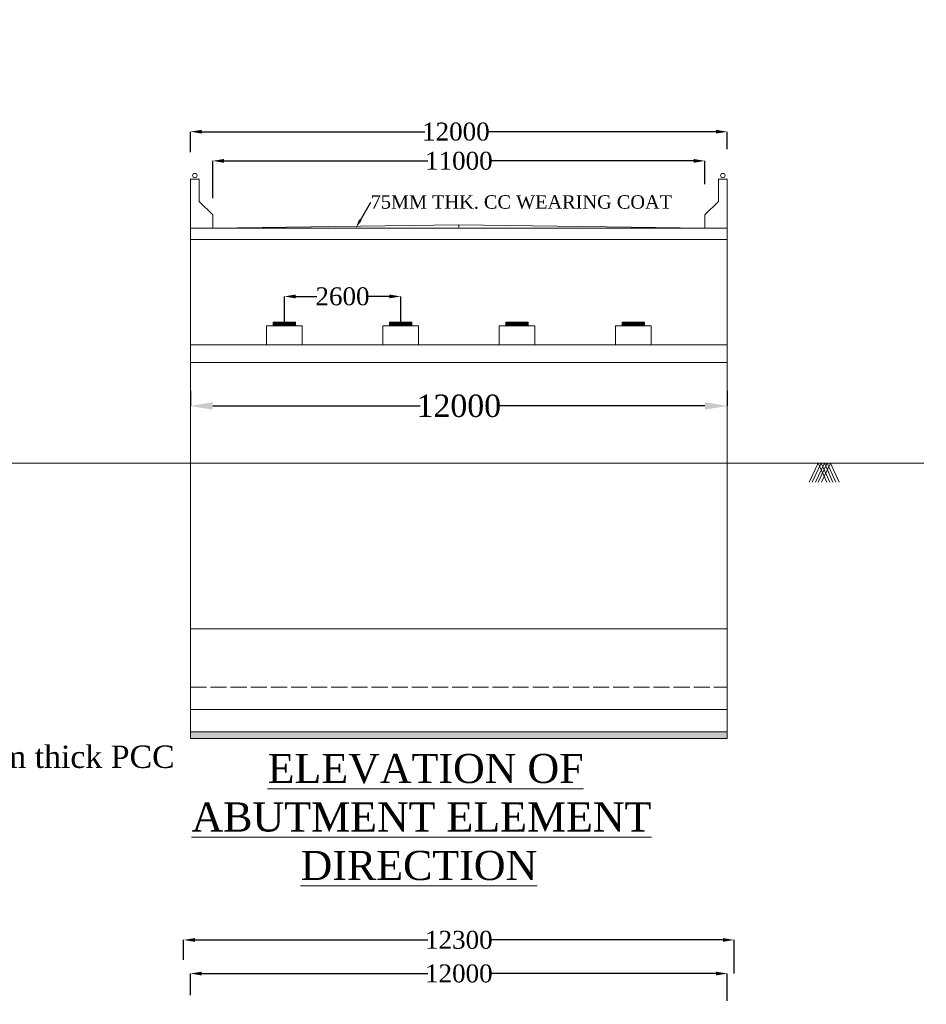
# Model space of a CAD drawing. Header units: millimetres. Extents: x -20950785 to 389010297, y -11535949 to 14056629.
# Tile 440 of 654: x 14643128 to 14683652, y -376252 to -332261. Entities that reach past the tile are written whole.
import ezdxf
from ezdxf import colors
from ezdxf.entities.mleader import LeaderData, LeaderLine
from ezdxf.math import Vec2, Vec3

# ---------------------------------------------------------------- set-up
doc = ezdxf.new("R2010")
doc.units = ezdxf.units.MM
doc.header["$LTSCALE"] = 60
doc.header["$MEASUREMENT"] = 0
doc.linetypes.add('ACAD_ISO02W100', pattern=[15, 12, -3])
doc.styles.add('PDF Arial Bold', font='times.ttf')
doc.dimstyles.get("Standard").update_dxf_attribs({"dimtxt": 400, "dimasz": 215, "dimexe": 0.18, "dimexo": 0.0625, "dimgap": 0.09, "dimtad": 0, "dimtih": 1, "dimtoh": 1, "dimdec": 0, "dimzin": 4, "dimdsep": 46, "dimtxsty": 'Standard', "dimblk": 'OPEN90', "dimcen": 0, "dimadec": 0, "dimazin": 1, "dimtfac": 1, "dimtdec": 0, "dimtix": 1, "dimtofl": 0, "dimtmove": 0, "dimatfit": 3, "dimldrblk": 'OPEN30', "dimfxl": 1, "dimtolj": 1, "dimtzin": 0, "dimarcsym": 0})

# ---------------------------------------------------------------- blocks, each defined once
blk = doc.blocks.new('*D4199')
at = {"color": 0, "linetype": 'Continuous', "lineweight": -2, "ltscale": 2, "transparency": 16777216}
for p, q in [((14650457, -374268), (14650457, -373376)), ((14650957, -373376), (14661370, -373376)), ((14674557, -373376), (14664143, -373376)), ((14675057, -374874), (14675057, -373376))]:
    blk.add_line(p, q, dxfattribs=at)
at = {"color": 0, "linetype": 'Continuous', "lineweight": 9, "ltscale": 2, "transparency": 16777216}
for points in [[(14650957, -373293), (14650957, -373460), (14650457, -373376)], [(14674557, -373293), (14674557, -373460), (14675057, -373376)]]:
    blk.add_solid(points, dxfattribs=at)
at = {"layer": 'Defpoints', "color": 0, "linetype": 'Continuous', "lineweight": 9, "ltscale": 2, "transparency": 16777216}
for p in [(14650457, -373376), (14650457, -374268), (14675057, -374874)]:
    blk.add_point(p, dxfattribs=at)
at = {"color": 0, "linetype": 'Continuous', "lineweight": 9, "ltscale": 2, "transparency": 16777216, "insert": (14662757, -373376), "char_height": 800, "attachment_point": 5, "style": 'PDF Arial Bold'}
blk.add_mtext('\\A1;12300', dxfattribs=at)
blk = doc.blocks.new('*D4200')
at = {"color": 0, "linetype": 'Continuous', "lineweight": -2, "ltscale": 2, "transparency": 16777216}
for p, q in [((14650757, -375837), (14650757, -374878)), ((14651257, -374878), (14661370, -374878)), ((14674257, -374878), (14664143, -374878)), ((14674757, -376096), (14674757, -374878))]:
    blk.add_line(p, q, dxfattribs=at)
at = {"color": 0, "linetype": 'Continuous', "lineweight": 9, "ltscale": 2, "transparency": 16777216}
for points in [[(14651257, -374795), (14651257, -374962), (14650757, -374878)], [(14674257, -374795), (14674257, -374962), (14674757, -374878)]]:
    blk.add_solid(points, dxfattribs=at)
at = {"layer": 'Defpoints', "color": 0, "linetype": 'Continuous', "lineweight": 9, "ltscale": 2, "transparency": 16777216}
for p in [(14650757, -374878), (14650757, -375837), (14674757, -376096)]:
    blk.add_point(p, dxfattribs=at)
at = {"color": 0, "linetype": 'Continuous', "lineweight": 9, "ltscale": 2, "transparency": 16777216, "insert": (14662757, -374878), "char_height": 800, "attachment_point": 5, "style": 'PDF Arial Bold'}
blk.add_mtext('\\A1;12000', dxfattribs=at)
blk = doc.blocks.new('*D4225')
at = {"color": 0, "linetype": 'Continuous', "lineweight": -2, "ltscale": 2, "transparency": 16777216}
for p, q in [((14654957, -345781), (14654957, -344625)), ((14655457, -344625), (14656409, -344625)), ((14659657, -344625), (14658704, -344625)), ((14660157, -345781), (14660157, -344625))]:
    blk.add_line(p, q, dxfattribs=at)
at = {"color": 0, "linetype": 'Continuous', "lineweight": 9, "ltscale": 2, "transparency": 16777216}
for points in [[(14655457, -344542), (14655457, -344709), (14654957, -344625)], [(14659657, -344542), (14659657, -344709), (14660157, -344625)]]:
    blk.add_solid(points, dxfattribs=at)
at = {"layer": 'Defpoints', "color": 0, "linetype": 'Continuous', "lineweight": 9, "ltscale": 2, "transparency": 16777216}
for p in [(14660157, -344625), (14654957, -345781), (14660157, -345781)]:
    blk.add_point(p, dxfattribs=at)
at = {"color": 0, "linetype": 'Continuous', "lineweight": 9, "ltscale": 2, "transparency": 16777216, "insert": (14657557, -344625), "char_height": 800, "attachment_point": 5, "style": 'PDF Arial Bold'}
blk.add_mtext('\\A1;2600', dxfattribs=at)
blk = doc.blocks.new('*D4222')
at = {"color": 0, "linetype": 'Continuous', "lineweight": -2, "ltscale": 2, "transparency": 16777216}
for p, q in [((14650757, -348850), (14650757, -349518)), ((14674757, -348850), (14674757, -349518)), ((14651757, -349518), (14661024, -349518)), ((14673757, -349518), (14664490, -349518))]:
    blk.add_line(p, q, dxfattribs=at)
at = {"color": 0, "linetype": 'Continuous', "lineweight": 9, "ltscale": 2, "transparency": 16777216}
for points in [[(14651757, -349351), (14651757, -349684), (14650757, -349518)], [(14673757, -349351), (14673757, -349684), (14674757, -349518)]]:
    blk.add_solid(points, dxfattribs=at)
at = {"layer": 'Defpoints', "color": 0, "linetype": 'Continuous', "lineweight": 9, "ltscale": 2, "transparency": 16777216}
for p in [(14650757, -348850), (14674757, -348850), (14650757, -349518)]:
    blk.add_point(p, dxfattribs=at)
at = {"color": 0, "linetype": 'Continuous', "lineweight": 9, "ltscale": 2, "transparency": 16777216, "insert": (14662757, -349518), "char_height": 1000, "attachment_point": 5, "style": 'PDF Arial Bold'}
blk.add_mtext('\\A1;12000', dxfattribs=at)
blk = doc.blocks.new('*D4223')
at = {"color": 0, "linetype": 'Continuous', "lineweight": -2, "ltscale": 2, "transparency": 16777216}
for p, q in [((14651757, -340241), (14651757, -338569)), ((14652257, -338569), (14661370, -338569)), ((14673257, -338569), (14664143, -338569)), ((14673757, -339604), (14673757, -338569))]:
    blk.add_line(p, q, dxfattribs=at)
at = {"color": 0, "linetype": 'Continuous', "lineweight": 9, "ltscale": 2, "transparency": 16777216}
for points in [[(14652257, -338485), (14652257, -338652), (14651757, -338569)], [(14673257, -338485), (14673257, -338652), (14673757, -338569)]]:
    blk.add_solid(points, dxfattribs=at)
at = {"layer": 'Defpoints', "color": 0, "linetype": 'Continuous', "lineweight": 9, "ltscale": 2, "transparency": 16777216}
for p in [(14651757, -338569), (14673757, -339604), (14651757, -340241)]:
    blk.add_point(p, dxfattribs=at)
at = {"color": 0, "linetype": 'Continuous', "lineweight": 9, "ltscale": 2, "transparency": 16777216, "insert": (14662757, -338569), "char_height": 800, "attachment_point": 5, "style": 'PDF Arial Bold'}
blk.add_mtext('\\A1;11000', dxfattribs=at)
blk = doc.blocks.new('*D4224')
at = {"color": 0, "linetype": 'Continuous', "lineweight": -2, "ltscale": 2, "transparency": 16777216}
for p, q in [((14650757, -338182), (14650757, -337265)), ((14651257, -337265), (14661238, -337265)), ((14674257, -337265), (14664011, -337265)), ((14674757, -338050), (14674757, -337265))]:
    blk.add_line(p, q, dxfattribs=at)
at = {"color": 0, "linetype": 'Continuous', "lineweight": 9, "ltscale": 2, "transparency": 16777216}
for points in [[(14651257, -337181), (14651257, -337348), (14650757, -337265)], [(14674257, -337181), (14674257, -337348), (14674757, -337265)]]:
    blk.add_solid(points, dxfattribs=at)
at = {"layer": 'Defpoints', "color": 0, "linetype": 'Continuous', "lineweight": 9, "ltscale": 2, "transparency": 16777216}
for p in [(14650757, -337265), (14650757, -338182), (14674757, -338050)]:
    blk.add_point(p, dxfattribs=at)
at = {"color": 0, "linetype": 'Continuous', "lineweight": 9, "ltscale": 2, "transparency": 16777216, "insert": (14662624, -337265), "char_height": 800, "attachment_point": 5, "style": 'PDF Arial Bold'}
blk.add_mtext('\\A1;12000', dxfattribs=at)

msp = doc.modelspace()

# ---------------------------------------------------------------- hatches: boundary and pattern name
at = {"linetype": 'Continuous', "lineweight": 9, "ltscale": 2}
h = msp.add_hatch(dxfattribs=at)
h.set_pattern_fill('ANSI31', scale=2)
h.set_pattern_definition([(45, (-9564146.51638, 3068971.82), (-0.1767766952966, 0.1767766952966), [])])
h.paths.add_polyline_path([(14655456.83, -345781.18), (14654456.83, -345781.18), (14654456.83, -345941.18), (14655456.83, -345941.18)])
h = msp.add_hatch(dxfattribs=at)
h.set_pattern_fill('ANSI31', scale=20)
h.set_pattern_definition([(45, (14660013.4836, -345831.18), (-1.76776695, 1.76776695), [])])
h.paths.add_polyline_path([(14660656.83, -345781.18), (14659656.83, -345781.18), (14659656.83, -345941.18), (14660656.83, -345941.18)])
h.paths.add_polyline_path([(14665856.83, -345781.18), (14664856.83, -345781.18), (14664856.83, -345941.18), (14665856.83, -345941.18)])
h.paths.add_polyline_path([(14671056.83, -345781.18), (14670056.83, -345781.18), (14670056.83, -345941.18), (14671056.83, -345941.18)])
h = msp.add_hatch(dxfattribs=at)
h.set_pattern_fill('AR-CONC', scale=50)
h.set_pattern_definition([(50, (0, 21995.94), (358.6300913, -31.3760675), [37.5, -412.5]), (355, (0, 21995.94), (-69.375667, 376.096067), [30, -330]), (100.4514445, (29.9, 21993.33), (289.254423, 344.7199955), [31.870096, -350.571056]), (46.1842, (0, 22095.94), (533.620665, -82.75964), [56.25, -618.75]), (96.6356355, (44.47, 22089.04), (467.330973, 487.0593), [47.80517, -525.85688]), (351.184164, (0, 22095.94), (467.330973, 487.0593), [45, -495]), (21, (50, 22070.94), (298.453526, -201.3094453), [37.5, -412.5]), (326, (50, 22070.94), (121.657666, 362.5750225), [30, -330]), (71.4514447, (74.87, 22054.16), (420.111188, 161.265576), [31.870095, -350.571056]), (37.5, (0, 21995.94), (6.0799277, 166.4469269), [0, -326, 0, -335, 0, -331.25]), (7.5, (0, 21995.94), (131.5347687, 197.205856), [0, -191, 0, -318.5, 0, -126.25]), (327.5, (-111.5, 21995.94), (266.9112181, -11.2774359), [0, -125, 0, -390, 0, -517.5]), (317.5, (-161.5, 21995.94), (291.5930847, 50.052491), [0, -162.5, 0, -259, 0, -367.5])])
h.paths.add_polyline_path([(14674756.83, -364381.18), (14674756.83, -364081.18), (14650756.83, -364081.18), (14650756.83, -364381.18)])

# ---------------------------------------------------------------- linework, layer by layer
at = {"color": 7, "linetype": 'Continuous', "lineweight": 9, "ltscale": 2}
for p, q in [((14650756.83, -341581.18), (14650756.83, -339381.18)), ((14650756.83, -339381.18), (14651156.83, -339381.18)), ((14651156.83, -339381.18), (14651156.83, -340381.18)), ((14674756.83, -339381.18), (14674356.83, -339381.18)), ((14674356.83, -339381.18), (14674356.83, -340381.18)), ((14674756.83, -341581.18), (14674756.83, -339381.18)), ((14651156.83, -340381.18), (14651756.83, -340981.18)), ((14674356.83, -340381.18), (14673756.83, -340981.18)), ((14651756.83, -341581.18), (14651756.83, -340981.18)), ((14673756.83, -341581.18), (14673756.83, -340981.18)), ((14650756.83, -364381.18), (14650756.83, -341431.18)), ((14674756.83, -341581.18), (14650756.83, -341581.18)), ((14662756.83, -341431.18), (14651756.83, -341581.18)), ((14662756.83, -341431.18), (14662756.83, -341581.18)), ((14662756.83, -341431.18), (14673756.83, -341581.18)), ((14674756.83, -364381.18), (14674756.83, -341431.18)), ((14674756.83, -342081.18), (14650756.83, -342081.18)), ((14655756.83, -345941.18), (14654156.83, -345941.18)), ((14654156.83, -346781.18), (14654156.83, -345941.18)), ((14654456.83, -345941.18), (14654456.83, -345781.18)), ((14655456.83, -345781.18), (14654456.83, -345781.18)), ((14655456.83, -345941.18), (14655456.83, -345781.18)), ((14655756.83, -346781.18), (14655756.83, -345941.18)), ((14660956.83, -345941.18), (14659356.83, -345941.18)), ((14659356.83, -346781.18), (14659356.83, -345941.18)), ((14659656.83, -345941.18), (14659656.83, -345781.18)), ((14660656.83, -345781.18), (14659656.83, -345781.18)), ((14660656.83, -345941.18), (14660656.83, -345781.18)), ((14660956.83, -346781.18), (14660956.83, -345941.18)), ((14666156.83, -345941.18), (14664556.83, -345941.18)), ((14664556.83, -346781.18), (14664556.83, -345941.18)), ((14664856.83, -345941.18), (14664856.83, -345781.18)), ((14665856.83, -345781.18), (14664856.83, -345781.18)), ((14665856.83, -345941.18), (14665856.83, -345781.18)), ((14666156.83, -346781.18), (14666156.83, -345941.18)), ((14671356.83, -345941.18), (14669756.83, -345941.18)), ((14669756.83, -346781.18), (14669756.83, -345941.18)), ((14670056.83, -345941.18), (14670056.83, -345781.18)), ((14671056.83, -345781.18), (14670056.83, -345781.18)), ((14671056.83, -345941.18), (14671056.83, -345781.18)), ((14671356.83, -346781.18), (14671356.83, -345941.18)), ((14674756.83, -346781.18), (14650756.83, -346781.18)), ((14674756.83, -347581.18), (14650756.83, -347581.18)), ((14678418.5, -352919.68), (14678822.5, -352081.18)), ((14678549, -352919.68), (14678953, -352081.18)), ((14678692, -352919.68), (14679096, -352081.18)), ((14678822, -352919.68), (14679226, -352081.18)), ((14678822.5, -352081.18), (14679206, -352919.68)), ((14678953, -352081.18), (14679336.5, -352919.68)), ((14678965, -352919.68), (14679369, -352081.18)), ((14679096, -352081.18), (14679479.5, -352919.68)), ((14679226, -352081.18), (14679609.5, -352919.68)), ((14679369, -352081.18), (14679752.5, -352919.68)), ((14650756.83, -356397.18), (14650756.83, -354397.18)), ((14674756.83, -354397.18), (14674756.83, -356397.18)), ((14650756.83, -359481.18), (14674756.83, -359481.18)), ((14650756.83, -363081.18), (14674756.83, -363081.18)), ((14650756.83, -364081.18), (14674756.83, -364081.18)), ((14650756.83, -364381.18), (14674756.83, -364381.18))]:
    msp.add_line(p, q, dxfattribs=at)
at = {"color": 7, "linetype": 'Continuous', "lineweight": 9}
msp.add_line((14683537.5, -352081.18), (14604920.5, -352081.18), dxfattribs=at)
at = {"color": 7, "linetype": 'ACAD_ISO02W100', "lineweight": 9}
msp.add_line((14650756.83, -362081.18), (14674756.83, -362081.18), dxfattribs=at)
at = {"color": 7, "linetype": 'Continuous', "lineweight": 9, "ltscale": 2}
for centre, radius in [((14751148.1, -376200.45), 347474.95), ((14650956.83, -339225.18), 100), ((14674556.83, -339225.18), 100)]:
    msp.add_circle(centre, radius, dxfattribs=at)

# ---------------------------------------------------------------- texts
at = {"linetype": 'Continuous', "lineweight": 9, "insert": (14648301.79, -365064.49), "char_height": 1300, "width": 25045.2677, "attachment_point": 1}
msp.add_mtext('\\pi5418.09167,t45718.09167;{\\fTimes New Roman|b0|i0|c0|p18;\\L ELEVATION OF \\P\\pi2504.57329,t42804.57329;ABUTMENT ELEMENT \\P\\pi7381.21352,t47681.21352;DIRECTION}', dxfattribs=at)

# ---------------------------------------------------------------- dimensions: what is measured, and where the dimension line sits
at = {"color": 7, "linetype": 'Continuous', "lineweight": 9, "ltscale": 2}
for base, p1, p2, text, picture, middle in [((14650756.83, -337264.73), (14674756.83, -338049.73), (14650756.83, -338181.73), '12000', '*D4224', (14662624.33, -337264.73)), ((14651756.83, -338568.73), (14673756.83, -339603.73), (14651756.83, -340240.73), '11000', '*D4223', (14662756.83, -338568.73)), ((14650756.83, -374878.38), (14674756.83, -376096.38), (14650756.83, -375837.38), '12000', '*D4200', (14662756.83, -374878.38))]:
    dim = msp.add_linear_dim(base=base, p1=p1, p2=p2, text=text, dimstyle='Standard', override={"dimtxt": 800, "dimasz": 500, "dimtxsty": 'PDF Arial Bold', "dimfxl": 300}, dxfattribs=at)
    dim.commit()
    dim.dimension.update_dxf_attribs({"geometry": picture, "text_midpoint": middle, "dimtype": 160})
for base, p1, p2, text, override, picture, middle in [((14660156.83, -344625.18), (14654956.83, -345781.18), (14660156.83, -345781.18), '2600', {"dimtxt": 800, "dimasz": 500, "dimtxsty": 'PDF Arial Bold', "dimfxl": 300}, '*D4225', (14657556.83, -344625.18)), ((14650756.83, -349517.82), (14674756.83, -348849.5), (14650756.83, -348849.5), '12000', {"dimtxt": 1000, "dimasz": 1000, "dimtxsty": 'PDF Arial Bold', "dimfxl": 300}, '*D4222', (14662756.83, -349517.82)), ((14650456.83, -373376.38), (14675056.83, -374874.38), (14650456.83, -374268.38), '12300', {"dimtxt": 800, "dimasz": 500, "dimtxsty": 'PDF Arial Bold', "dimfxl": 300}, '*D4199', (14662756.83, -373376.38))]:
    dim = msp.add_linear_dim(base=base, p1=p1, p2=p2, text=text, dimstyle='Standard', override=override, dxfattribs=at)
    dim.commit()
    dim.dimension.update_dxf_attribs({"geometry": picture, "text_midpoint": middle})

# ---------------------------------------------------------------- leaders
ml = msp.add_multileader_mtext('Standard', dxfattribs=at)
ml.set_content('{\\fTimes New Roman|b0|i0|c0|p18;75MM THK. CC WEARING COAT }', color=7)
ml.set_leader_properties()
ml.build(insert=Vec2(0, 0))
ml.multileader.update_dxf_attribs({"has_dogleg": 0, "text_right_attachment_type": 6, "dogleg_length": 0.36, "arrow_head_size": 400})
ctx = ml.context
ctx.base_point, ctx.char_height, ctx.arrow_head_size, ctx.landing_gap_size, ctx.plane_origin = Vec3(14658817.7, -340411.04), 600, 400, 0.18, Vec3(14668898.58, -341511.64)
ctx.right_attachment = 6
notes = []
notes.append((ctx, [(0, (1, 1, 0), (14658816.98, -340411.04), (1, 0), 0.72, [(0, [(14658156.06, -341559.69)], 0, [])])]))
ctx.mtext.insert, ctx.mtext.flow_direction = Vec3(14658817.88, -340104.33), 5
ml = msp.add_multileader_mtext('Standard', dxfattribs=at)
ml.set_content('{\\fTimes New Roman|b0|i0|c0|p18;\\C256;150mm thick PCC}', color=7)
ml.set_leader_properties()
ml.build(insert=Vec2(0, 0))
ml.multileader.update_dxf_attribs({"text_right_attachment_type": 6, "dogleg_length": 0.36, "arrow_head_size": 500})
ctx = ml.context
ctx.base_point, ctx.char_height, ctx.arrow_head_size, ctx.landing_gap_size, ctx.plane_origin = Vec3(14638808.04, -365202.09), 1000, 500, 0.09, Vec3(14636362.68, -364238.2)
ctx.right_attachment = 6
notes.append((ctx, [(0, (1, 1, 0), (14638807.68, -365202.09), (1, 0), 0.36, [(0, [(14636362.68, -364238.2)], 0, [])])]))
ctx.mtext.insert, ctx.mtext.flow_direction = Vec3(14638808.13, -364690.92), 5
for ctx, leaders in notes:
    for number, flags, end, landing, length, lines in leaders:
        leader = LeaderData()
        leader.index, (leader.has_last_leader_line, leader.has_dogleg_vector, leader.attachment_direction) = number, flags
        leader.last_leader_point, leader.dogleg_vector, leader.dogleg_length = Vec3(end), Vec3(landing), length
        for number, points, colour, breaks in lines:
            line = LeaderLine()
            line.index, line.vertices, line.color, line.breaks = number, Vec3.list(points), colors.encode_raw_color(colour), breaks
            leader.lines.append(line)
        ctx.leaders.append(leader)

doc.saveas('drawing.dxf')
